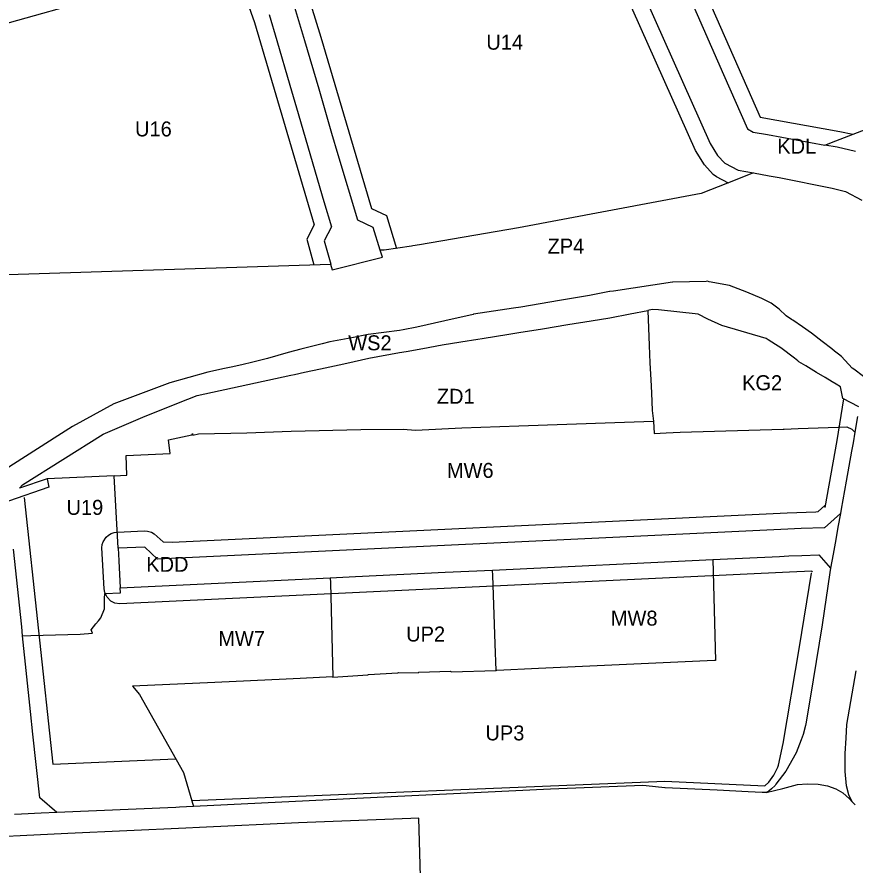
# Model space of a CAD drawing. Extents: x 7428103 to 7431580, y 5545880 to 5549002.
# Drawn here: x 7428821 to 7429131.7, y 5547973.7 to 5548288 of the extents above; entities that cross this region are included whole.
import ezdxf

# ---------------------------------------------------------------- set-up
doc = ezdxf.new("R2010")
doc.units = 0
for name, color, linetype in [('CZ_L_linie rozgraniczające tereny o różnym przeznaczeniu oraz różnych warunkach ich zabudowy i zagospodarowania', 7, 'Continuous'), ('CZ_L_maksymalne nieprzekraczalne linie zabudowy', 7, 'Continuous'), ('CZ_L_opisy_linie rozgraniczające tereny o różnym przeznaczeniu oraz różnych warunkach ich zabudowy i zagospodarowania', 7, 'Continuous'), ('CZYŻYNY - REJON ULICY GALICYJSKIEJ', 7, 'Continuous')]:
    doc.layers.add(name, color=color, linetype=linetype)

msp = doc.modelspace()

# ---------------------------------------------------------------- linework, layer by layer
at = {"layer": 'CZ_L_linie rozgraniczające tereny o różnym przeznaczeniu oraz różnych warunkach ich zabudowy i zagospodarowania'}
for p, q in [((7429052.19, 5548299.2), (7429077.97, 5548241.08)), ((7428927.78, 5548279.14), (7428922.77, 5548295.64)), ((7429070.99, 5548294), (7429083, 5548266.72)), ((7428914.49, 5548288.97), (7428917.33, 5548279.27)), ((7428917.33, 5548279.27), (7428922.14, 5548262.82)), ((7428933, 5548261.31), (7428927.78, 5548279.14)), ((7429083, 5548266.72), (7429091.92, 5548246.61)), ((7428922.14, 5548262.82), (7428924.62, 5548254.33)), ((7428937.8, 5548244.89), (7428933, 5548261.31)), ((7429124.64, 5548242.13), (7429177.42, 5548262.52)), ((7428924.62, 5548254.33), (7428934.78, 5548219.61)), ((7428940.11, 5548237), (7428937.8, 5548244.89)), ((7429091.92, 5548246.61), (7429093.96, 5548245.3)), ((7429093.96, 5548245.3), (7429099.25, 5548244.46)), ((7429099.25, 5548244.46), (7429120.56, 5548240.56)), ((7429077.97, 5548241.08), (7429080.78, 5548236.75)), ((7429120.56, 5548240.56), (7429124.64, 5548242.13)), ((7429125.06, 5548239.73), (7429120.56, 5548240.56)), ((7429131.95, 5548238.17), (7429125.06, 5548239.73)), ((7428947.36, 5548212.7), (7428940.11, 5548237)), ((7429080.78, 5548236.75), (7429083.52, 5548233.84)), ((7429083.52, 5548233.84), (7429088.36, 5548231.28)), ((7429088.36, 5548231.28), (7429094.07, 5548230.23)), ((7429094.07, 5548230.23), (7429084.47, 5548226.46)), ((7429094.07, 5548230.23), (7429099.88, 5548229.16)), ((7429099.88, 5548229.16), (7429103.58, 5548228.48)), ((7429103.58, 5548228.48), (7429123.31, 5548224.55)), ((7429084.47, 5548226.46), (7429074.71, 5548222.63)), ((7429074.71, 5548222.63), (7429006.9, 5548209.83)), ((7429123.31, 5548224.55), (7429128.22, 5548223.31)), ((7429128.22, 5548223.31), (7429134.26, 5548220.14)), ((7428934.78, 5548219.61), (7428937.64, 5548210.26)), ((7428953.05, 5548210.03), (7428947.36, 5548212.7)), ((7428937.63, 5548210.25), (7428934.88, 5548205.09)), ((7428937.64, 5548210.26), (7428937.63, 5548210.25)), ((7428955.7, 5548201.6), (7428953.05, 5548210.03)), ((7429006.9, 5548209.83), (7428970.23, 5548203.64)), ((7428934.88, 5548205.09), (7428937.36, 5548196.4)), ((7428967.27, 5548203.14), (7428957.09, 5548201.65)), ((7428967.82, 5548203.23), (7428967.27, 5548203.14)), ((7428970.23, 5548203.64), (7428967.82, 5548203.23)), ((7428956.69, 5548201.63), (7428955.7, 5548201.6)), ((7428956.52, 5548198.96), (7428955.7, 5548201.6)), ((7428957.09, 5548201.65), (7428956.69, 5548201.63)), ((7428937.83, 5548194.26), (7428956.52, 5548198.96)), ((7428808.26, 5548192.3), (7428937.29, 5548196.39)), ((7428937.36, 5548196.4), (7428937.29, 5548196.39)), ((7428937.29, 5548196.39), (7428937.83, 5548194.26)), ((7429064.11, 5548189.78), (7429042.15, 5548186.37)), ((7429064.18, 5548189.79), (7429064.11, 5548189.78)), ((7429076.51, 5548189.95), (7429064.18, 5548189.79)), ((7429077.09, 5548190.07), (7429076.51, 5548189.95)), ((7429077.7, 5548189.87), (7429077.09, 5548190.07)), ((7429085.25, 5548188.56), (7429077.7, 5548189.87)), ((7429091.62, 5548186.03), (7429085.25, 5548188.56)), ((7429033.24, 5548184.85), (7429022.14, 5548182.9)), ((7429040.67, 5548186.3), (7429033.24, 5548184.85)), ((7429040.8, 5548186.34), (7429040.67, 5548186.3)), ((7429042.15, 5548186.37), (7429040.8, 5548186.34)), ((7429097.17, 5548183.73), (7429091.62, 5548186.03)), ((7429022.14, 5548182.9), (7429007.81, 5548180.46)), ((7429100.61, 5548181.97), (7429097.17, 5548183.73)), ((7429103.59, 5548179.69), (7429100.61, 5548181.97)), ((7428990.15, 5548177.81), (7428979.61, 5548175.41)), ((7428990.24, 5548177.83), (7428990.15, 5548177.81)), ((7429005.16, 5548180.06), (7428990.24, 5548177.83)), ((7429007.81, 5548180.46), (7429005.16, 5548180.06)), ((7429040.85, 5548176.51), (7429048.41, 5548178)), ((7429048.41, 5548178), (7429054.91, 5548179.25)), ((7429056.55, 5548179.56), (7429054.91, 5548179.25)), ((7429054.91, 5548179.25), (7429055.41, 5548166.32)), ((7429058.83, 5548179.5), (7429056.55, 5548179.56)), ((7429073.57, 5548177.92), (7429058.83, 5548179.5)), ((7429077.13, 5548175.98), (7429073.57, 5548177.92)), ((7429106.26, 5548177.3), (7429103.59, 5548179.69)), ((7428979.61, 5548175.41), (7428969.25, 5548173)), ((7429025.23, 5548173.99), (7429033.88, 5548175.36)), ((7429033.88, 5548175.36), (7429040.85, 5548176.51)), ((7429082.38, 5548173.64), (7429077.13, 5548175.98)), ((7429108.17, 5548175.94), (7429106.26, 5548177.3)), ((7429108.18, 5548175.96), (7429108.17, 5548175.94)), ((7429108.64, 5548175.65), (7429108.18, 5548175.96)), ((7429112.21, 5548173.16), (7429108.64, 5548175.65)), ((7428962.81, 5548171.82), (7428951.22, 5548170.29)), ((7428964.18, 5548172.07), (7428962.81, 5548171.82)), ((7428969.25, 5548173), (7428964.18, 5548172.07)), ((7429007.05, 5548171.09), (7429015.86, 5548172.49)), ((7429015.86, 5548172.49), (7429025.23, 5548173.99)), ((7429098.74, 5548168.83), (7429082.38, 5548173.64)), ((7429115.56, 5548170.83), (7429112.21, 5548173.16)), ((7428945.18, 5548169.12), (7428937.04, 5548167.59)), ((7428951.22, 5548170.29), (7428945.18, 5548169.12)), ((7428985.53, 5548167.62), (7428991.87, 5548168.64)), ((7428991.87, 5548168.64), (7428993.43, 5548168.89)), ((7428993.43, 5548168.89), (7429003.34, 5548170.49)), ((7429003.34, 5548170.49), (7429007.05, 5548171.09)), ((7429099.53, 5548168.33), (7429098.74, 5548168.83)), ((7429119.54, 5548167.75), (7429115.56, 5548170.83)), ((7428934.13, 5548166.87), (7428926.29, 5548164.91)), ((7428937.04, 5548167.59), (7428934.13, 5548166.87)), ((7428971.45, 5548165.2), (7428978.66, 5548166.51)), ((7428978.66, 5548166.51), (7428985.53, 5548167.62)), ((7429055.41, 5548166.32), (7429055.71, 5548159.79)), ((7429102.28, 5548166.6), (7429099.53, 5548168.33)), ((7429104.25, 5548165.35), (7429102.28, 5548166.6)), ((7429109.25, 5548161.51), (7429104.25, 5548165.35)), ((7429123.1, 5548164.99), (7429119.54, 5548167.75)), ((7428921.57, 5548163.66), (7428913.85, 5548161.49)), ((7428926.29, 5548164.91), (7428921.57, 5548163.66)), ((7428951.47, 5548161.55), (7428962.83, 5548163.62)), ((7428962.83, 5548163.62), (7428965.34, 5548164.08)), ((7428965.34, 5548164.08), (7428971.45, 5548165.2)), ((7429124.13, 5548164.18), (7429123.1, 5548164.99)), ((7429126.54, 5548162.3), (7429124.13, 5548164.18)), ((7429126.64, 5548162.23), (7429126.54, 5548162.3)), ((7429126.67, 5548162.16), (7429126.64, 5548162.23)), ((7429130.69, 5548157.9), (7429126.67, 5548162.16)), ((7428904.41, 5548159.12), (7428900.44, 5548158.19)), ((7428908.42, 5548160.13), (7428904.41, 5548159.12)), ((7428913.85, 5548161.49), (7428908.42, 5548160.13)), ((7428933.5, 5548157.64), (7428940.48, 5548159.13)), ((7428940.48, 5548159.13), (7428943.25, 5548159.74)), ((7428943.25, 5548159.74), (7428951.47, 5548161.55)), ((7429055.71, 5548159.79), (7429056.03, 5548153.57)), ((7429110.5, 5548160.56), (7429109.25, 5548161.51)), ((7429110.93, 5548160.25), (7429110.5, 5548160.56)), ((7429113.51, 5548158.7), (7429110.93, 5548160.25)), ((7428891.76, 5548156.42), (7428877.66, 5548152.43)), ((7428897.97, 5548157.76), (7428891.76, 5548156.42)), ((7428900.44, 5548158.19), (7428897.97, 5548157.76)), ((7428923.92, 5548155.54), (7428927.6, 5548156.39)), ((7428927.6, 5548156.39), (7428933.5, 5548157.64)), ((7429117.49, 5548156.31), (7429113.51, 5548158.7)), ((7429120.63, 5548154.42), (7429117.49, 5548156.31)), ((7429131.28, 5548157.46), (7429130.69, 5548157.9)), ((7429134.92, 5548154.74), (7429131.28, 5548157.46)), ((7428887.78, 5548147.7), (7428922.5, 5548155.31)), ((7428922.5, 5548155.31), (7428923.92, 5548155.54)), ((7429056.03, 5548153.57), (7429056.28, 5548148.72)), ((7429123.25, 5548152.85), (7429120.63, 5548154.42)), ((7429124.77, 5548151.94), (7429123.25, 5548152.85)), ((7428877.66, 5548152.43), (7428856.96, 5548144.68)), ((7429126.36, 5548150.99), (7429124.77, 5548151.94)), ((7429127.17, 5548146.62), (7429126.36, 5548150.99)), ((7428884.34, 5548146.34), (7428887.78, 5548147.7)), ((7429056.28, 5548148.72), (7429056.55, 5548142.19)), ((7429133.18, 5548143.55), (7429127.17, 5548146.62)), ((7428856.96, 5548144.68), (7428841.54, 5548136.21)), ((7428868.49, 5548140.04), (7428884.34, 5548146.34)), ((7429056.55, 5548142.19), (7429057.05, 5548138.28)), ((7428853.01, 5548133.41), (7428868.49, 5548140.04)), ((7429007.13, 5548136.46), (7429042.7, 5548137.74)), ((7429042.7, 5548137.74), (7429057.05, 5548138.28)), ((7429057.05, 5548138.28), (7429057.06, 5548138.16)), ((7429057.06, 5548138.16), (7429057.3, 5548133.66)), ((7429132.62, 5548140.01), (7429131.7, 5548134.17)), ((7428841.54, 5548136.21), (7428836.16, 5548132.82)), ((7428888.26, 5548133.51), (7428906.22, 5548133.84)), ((7428906.22, 5548133.84), (7428922.68, 5548134.51)), ((7428922.68, 5548134.51), (7428948.46, 5548135.15)), ((7428948.46, 5548135.15), (7428964.2, 5548135.31)), ((7428964.2, 5548135.31), (7428968.81, 5548134.9)), ((7428968.81, 5548134.9), (7428985.97, 5548135.71)), ((7428985.97, 5548135.71), (7429007.13, 5548136.46)), ((7429057.3, 5548133.66), (7429061.69, 5548133.9)), ((7429061.69, 5548133.9), (7429066.85, 5548134.19)), ((7429066.85, 5548134.19), (7429105.03, 5548135.24)), ((7429105.03, 5548135.24), (7429105.45, 5548135.25)), ((7429105.45, 5548135.25), (7429110.63, 5548135.49)), ((7429110.63, 5548135.49), (7429110.64, 5548135.44)), ((7429110.64, 5548135.44), (7429125.49, 5548135.97)), ((7429125.49, 5548135.97), (7429128.68, 5548136.08)), ((7429128.68, 5548136.08), (7429130.6, 5548135.27)), ((7429130.6, 5548135.27), (7429131.7, 5548134.17)), ((7429131.7, 5548134.17), (7429131.07, 5548130.13)), ((7428836.16, 5548132.82), (7428816.6, 5548120.32)), ((7428823.07, 5548114.63), (7428853.01, 5548133.41)), ((7428877.12, 5548131.24), (7428885.8, 5548133.21)), ((7428877.75, 5548126.29), (7428877.12, 5548131.24)), ((7428885.8, 5548133.21), (7428886.1, 5548133.59)), ((7428886.1, 5548133.59), (7428886.17, 5548133.08)), ((7428886.17, 5548133.08), (7428888.26, 5548133.51)), ((7429131.07, 5548130.13), (7429130.49, 5548127.14)), ((7428861.46, 5548125.52), (7428877.75, 5548126.29)), ((7428861.76, 5548118.17), (7428861.46, 5548125.52)), ((7429130.49, 5548127.14), (7429128.48, 5548115.99)), ((7428857.01, 5548117.96), (7428861.76, 5548118.17)), ((7428832.19, 5548116.86), (7428821.96, 5548113.38)), ((7428857.01, 5548117.96), (7428832.19, 5548116.86)), ((7428832.19, 5548116.86), (7428832.77, 5548113.71)), ((7428858.47, 5548091.14), (7428857.01, 5548117.96)), ((7429128.48, 5548115.99), (7429126.6, 5548105.63)), ((7428832.77, 5548113.71), (7428817.83, 5548108.57)), ((7428821.96, 5548113.38), (7428823.07, 5548114.63)), ((7429126.6, 5548105.63), (7429126.31, 5548104)), ((7429126.31, 5548104), (7429120.47, 5548098.74)), ((7429126.31, 5548104), (7429125.39, 5548098.95)), ((7429104.24, 5548098.12), (7428873.14, 5548087.12)), ((7429106.81, 5548098.24), (7429104.24, 5548098.12)), ((7429111.79, 5548098.42), (7429106.81, 5548098.24)), ((7429120.31, 5548098.73), (7429111.79, 5548098.42)), ((7429120.47, 5548098.74), (7429120.31, 5548098.73)), ((7429125.39, 5548098.95), (7429124.58, 5548094.32)), ((7429124.58, 5548094.32), (7429123.6, 5548088.87)), ((7428822.74, 5548061.99), (7428819.71, 5548090.75)), ((7428868.43, 5548091.55), (7428858.47, 5548091.14)), ((7428858.47, 5548091.14), (7428858.59, 5548088.94)), ((7428873.14, 5548087.12), (7428868.43, 5548091.55)), ((7428858.59, 5548088.94), (7428858.73, 5548086.43)), ((7428997.26, 5548083.02), (7429079.02, 5548086.91)), ((7429079.02, 5548086.91), (7429103.79, 5548088.09)), ((7429079.02, 5548086.91), (7429079.94, 5548049.51)), ((7429103.79, 5548088.09), (7429107.15, 5548088.25)), ((7429107.15, 5548088.25), (7429112.04, 5548088.43)), ((7429112.04, 5548088.43), (7429118.3, 5548088.67)), ((7429118.3, 5548088.67), (7429122.67, 5548083.72)), ((7429123.6, 5548088.87), (7429122.67, 5548083.72)), ((7428858.73, 5548086.43), (7428859.27, 5548076.45)), ((7429122.67, 5548083.72), (7429122.37, 5548082.09)), ((7428937.17, 5548080.15), (7428946.53, 5548080.6)), ((7428946.53, 5548080.6), (7428979.81, 5548082.19)), ((7428979.81, 5548082.19), (7428997.26, 5548083.02)), ((7428997.26, 5548083.01), (7428997.26, 5548083.02)), ((7428997.26, 5548083), (7428997.26, 5548083.01)), ((7428997.41, 5548081.04), (7428997.26, 5548083)), ((7428998.32, 5548055.72), (7428997.41, 5548081.04)), ((7429122.37, 5548082.09), (7429119.6, 5548062.76)), ((7428859.27, 5548076.45), (7428937.17, 5548080.15)), ((7428937.17, 5548080.15), (7428937.25, 5548078.25)), ((7428937.25, 5548078.25), (7428938.14, 5548043.39)), ((7428853.51, 5548072.52), (7428853.54, 5548074.35)), ((7428853.54, 5548074.35), (7428859.37, 5548074.64)), ((7428859.37, 5548074.64), (7428859.27, 5548076.45)), ((7428853.47, 5548070.36), (7428853.51, 5548072.52)), ((7428852.08, 5548065.27), (7428853.45, 5548068.65)), ((7428853.45, 5548068.65), (7428853.47, 5548070.36)), ((7428851.24, 5548064.23), (7428852.08, 5548065.27)), ((7428823.09, 5548058.69), (7428822.74, 5548061.99)), ((7428848.55, 5548060.93), (7428850.28, 5548063.05)), ((7428850.28, 5548063.05), (7428851.24, 5548064.23)), ((7429119.6, 5548062.76), (7429116.25, 5548042.34)), ((7428823.09, 5548058.69), (7428826.11, 5548058.79)), ((7428826.05, 5548030.63), (7428823.09, 5548058.69)), ((7428826.11, 5548058.79), (7428844.47, 5548059.32)), ((7428844.47, 5548059.32), (7428849.02, 5548059.58)), ((7428849.02, 5548059.58), (7428848.55, 5548060.93)), ((7428998.64, 5548045.84), (7428998.32, 5548055.72)), ((7429079.69, 5548049.5), (7429014.43, 5548046.56)), ((7429079.94, 5548049.51), (7429079.69, 5548049.5)), ((7428982.05, 5548045.3), (7428998.64, 5548045.84)), ((7428998.68, 5548045.85), (7428998.64, 5548045.84)), ((7428998.97, 5548045.85), (7428998.68, 5548045.85)), ((7429014.43, 5548046.56), (7428998.97, 5548045.85)), ((7428925.96, 5548042.84), (7428920.86, 5548042.61)), ((7428938.01, 5548043.4), (7428925.96, 5548042.84)), ((7428938.04, 5548043.38), (7428938.01, 5548043.4)), ((7428938.14, 5548043.39), (7428938.04, 5548043.38)), ((7428938.14, 5548043.39), (7428951.11, 5548044.18)), ((7428951.11, 5548044.18), (7428951.32, 5548044.3)), ((7428951.32, 5548044.3), (7428962.23, 5548044.96)), ((7428962.23, 5548044.96), (7428962.26, 5548044.93)), ((7428962.26, 5548044.93), (7428962.53, 5548045.04)), ((7428962.53, 5548045.04), (7428969.79, 5548044.95)), ((7428969.79, 5548044.95), (7428970, 5548045.18)), ((7428970, 5548045.18), (7428981.75, 5548045.6)), ((7428981.75, 5548045.6), (7428982.05, 5548045.3)), ((7429128.73, 5548025.84), (7429132.12, 5548045.7)), ((7428894.33, 5548041.38), (7428863.85, 5548039.97)), ((7428863.85, 5548039.97), (7428866.47, 5548036.85)), ((7428920.86, 5548042.61), (7428894.33, 5548041.38)), ((7429116.25, 5548042.34), (7429113.62, 5548026.67)), ((7428866.47, 5548036.85), (7428882.69, 5548007.94)), ((7428826.93, 5548022.22), (7428826.05, 5548030.63)), ((7429113.41, 5548025.36), (7429112.5, 5548022.06)), ((7429113.42, 5548025.46), (7429113.41, 5548025.36)), ((7429113.62, 5548026.67), (7429113.42, 5548025.46)), ((7429128.49, 5548020.7), (7429128.73, 5548025.84)), ((7428829.43, 5547998.56), (7428826.93, 5548022.22)), ((7429112.5, 5548022.06), (7429111.75, 5548020.04)), ((7429128.13, 5548014.98), (7429128.49, 5548020.7)), ((7429111.75, 5548020.04), (7429109.95, 5548015.27)), ((7429109.95, 5548015.27), (7429106.12, 5548008.44)), ((7429128.14, 5548008.39), (7429128.13, 5548014.98)), ((7429106.12, 5548008.44), (7429102.43, 5548003.66)), ((7429128.53, 5548003), (7429128.14, 5548008.39)), ((7428882.69, 5548007.94), (7428886.43, 5547995.35)), ((7429018.88, 5548001.85), (7428954.57, 5547998.7)), ((7429053, 5548003.17), (7429018.88, 5548001.85)), ((7429054.24, 5548003.06), (7429053, 5548003.17)), ((7429061.25, 5548002.35), (7429054.24, 5548003.06)), ((7429061.39, 5548002.33), (7429061.25, 5548002.35)), ((7429080.58, 5548001.4), (7429061.39, 5548002.33)), ((7429098.83, 5548000.62), (7429104.94, 5548002.05)), ((7429100.8, 5548001.94), (7429099.72, 5548001.03)), ((7429102.09, 5548003.21), (7429100.8, 5548001.94)), ((7429102.43, 5548003.66), (7429102.09, 5548003.21)), ((7429104.94, 5548002.05), (7429110.45, 5548003.54)), ((7429110.45, 5548003.54), (7429114.02, 5548003.75)), ((7429114.02, 5548003.75), (7429118.08, 5548003.67)), ((7429118.08, 5548003.67), (7429121.5, 5548003.02)), ((7429121.5, 5548003.02), (7429124.64, 5548001.89)), ((7429124.64, 5548001.89), (7429127.18, 5548000.41)), ((7429129.43, 5547999.7), (7429128.53, 5548003)), ((7428954.57, 5547998.7), (7428886.43, 5547995.35)), ((7429092.15, 5548000.84), (7429080.58, 5548001.4)), ((7429097.35, 5548000.59), (7429092.15, 5548000.84)), ((7429098.83, 5548000.62), (7429097.35, 5548000.59)), ((7429099.72, 5548001.03), (7429098.83, 5548000.62)), ((7429127.18, 5548000.41), (7429129.63, 5547998.2)), ((7429130.7, 5547997.11), (7429129.43, 5547999.7)), ((7428835.81, 5547993.13), (7428829.43, 5547998.56)), ((7429129.63, 5547998.2), (7429130.7, 5547997.11)), ((7429131.78, 5547996.01), (7429130.7, 5547997.11)), ((7428822.71, 5547992.57), (7428820.02, 5547992.45)), ((7428830.02, 5547992.88), (7428822.71, 5547992.57)), ((7428835.81, 5547993.13), (7428830.02, 5547992.88)), ((7428879.94, 5547995.03), (7428835.81, 5547993.13)), ((7428881.28, 5547995.09), (7428879.94, 5547995.03)), ((7428886.43, 5547995.35), (7428881.28, 5547995.09))]:
    msp.add_line(p, q, dxfattribs=at)
msp.add_lwpolyline([(7428970.64, 5547969.46), (7428970.03, 5547991.01), (7428967.02, 5547990.9), (7428925.33, 5547989.29), (7428888.69, 5547987.65), (7428883.55, 5547987.41), (7428839.9, 5547985.35), (7428799.26, 5547983.42)], dxfattribs=at)
at = {"layer": 'CZ_L_maksymalne nieprzekraczalne linie zabudowy'}
for points in [[(7429115.1, 5548473.99), (7429037.11, 5548440.01), (7429015.52, 5548430.78), (7429049.45, 5548356.05), (7429058.81, 5548336.55), (7429096.56, 5548250.96), (7429126.15, 5548245.63), (7429130.98, 5548244.54)], [(7429084.76, 5548226.4), (7429080.39, 5548228.73), (7429079.19, 5548229.7), (7429075.93, 5548233.22), (7429072.53, 5548238.56), (7429046.32, 5548297.62), (7429034.68, 5548324.36), (7429029.58, 5548334.52), (7429016.22, 5548363.96)], [(7428925.96, 5548323.75), (7428922.37, 5548321.96), (7428921.24, 5548319.04), (7428928.4, 5548297.84), (7428933.65, 5548280.58), (7428952.4, 5548217), (7428958.03, 5548214.44), (7428961.75, 5548202.28)], [(7428898.72, 5548311.94), (7428882.64, 5548305.81), (7428867.03, 5548300.47), (7428848.12, 5548294.4), (7428818.13, 5548285.85), (7428805.17, 5548282.55), (7428803.78, 5548280.38), (7428803.68, 5548279.86), (7428814.27, 5548192.52)], [(7428898.63, 5548311.9), (7428900.15, 5548311.14), (7428909.02, 5548285.99), (7428931.19, 5548211), (7428928.46, 5548205.68), (7428931.11, 5548196.13)], [(7429120.62, 5548106.26), (7429125.12, 5548131), (7429127.57, 5548146.53)], [(7428823.72, 5548109.97), (7428834.23, 5548011.08), (7428879.79, 5548013.04)], [(7429116.02, 5548082.19), (7429115.69, 5548082.56), (7429107.39, 5548082.25), (7428859.13, 5548070.45), (7428857.25, 5548070.8), (7428855.79, 5548071.56), (7428854.41, 5548072.93), (7428853.54, 5548074.67), (7428853.28, 5548076.1), (7428852.47, 5548091.28), (7428852.62, 5548092.46), (7428852.96, 5548093.52), (7428854.07, 5548095.22), (7428854.92, 5548095.98), (7428855.95, 5548096.58), (7428857.07, 5548096.97), (7428858.21, 5548097.13), (7428868.2, 5548097.54), (7428869.39, 5548097.47), (7428870.86, 5548097.03), (7428871.89, 5548096.45), (7428875.15, 5548093.46), (7428878.48, 5548093.38), (7429106.54, 5548104.23), (7429117.2, 5548104.62), (7429118.12, 5548104.7), (7429120.59, 5548106.93)], [(7428885.88, 5547997.64), (7429061.21, 5548004.84), (7429098.31, 5548003.1), (7429099.83, 5548004.39), (7429101.68, 5548006.97), (7429103.14, 5548010), (7429103.3, 5548010.66), (7429105.04, 5548018.72), (7429111.13, 5548054.61), (7429115.58, 5548081.83)]]:
    msp.add_lwpolyline(points, dxfattribs=at)
at = {"layer": 'CZYŻYNY - REJON ULICY GALICYJSKIEJ'}
msp.add_lwpolyline([(7428970.64, 5547969.46), (7428970.03, 5547991.01), (7428967.02, 5547990.9), (7428925.33, 5547989.29), (7428888.69, 5547987.65), (7428883.55, 5547987.41), (7428839.9, 5547985.35), (7428799.26, 5547983.42)], dxfattribs=at)

# ---------------------------------------------------------------- texts
at = {"layer": 'CZ_L_opisy_linie rozgraniczające tereny o różnym przeznaczeniu oraz różnych warunkach ich zabudowy i zagospodarowania'}
for s, p in [('U14', (7428995.02, 5548275.91)), ('U16', (7428864.78, 5548243.76)), ('KDL', (7429102.91, 5548237.36)), ('ZP4', (7429017.74, 5548200.34)), ('WS2', (7428943.82, 5548164.48)), ('KG2', (7429089.86, 5548149.69)), ('ZD1', (7428976.67, 5548144.66)), ('MW6', (7428980.4, 5548117.2)), ('U19', (7428839.37, 5548103.49)), ('KDD', (7428868.93, 5548082.38)), ('MW8', (7429041.19, 5548062.43)), ('UP2', (7428965.31, 5548056.54)), ('MW7', (7428895.63, 5548054.88)), ('UP3', (7428994.7, 5548019.89))]:
    msp.add_text(s, height=5.549, dxfattribs=at).set_placement(p)

doc.saveas('drawing.dxf')
